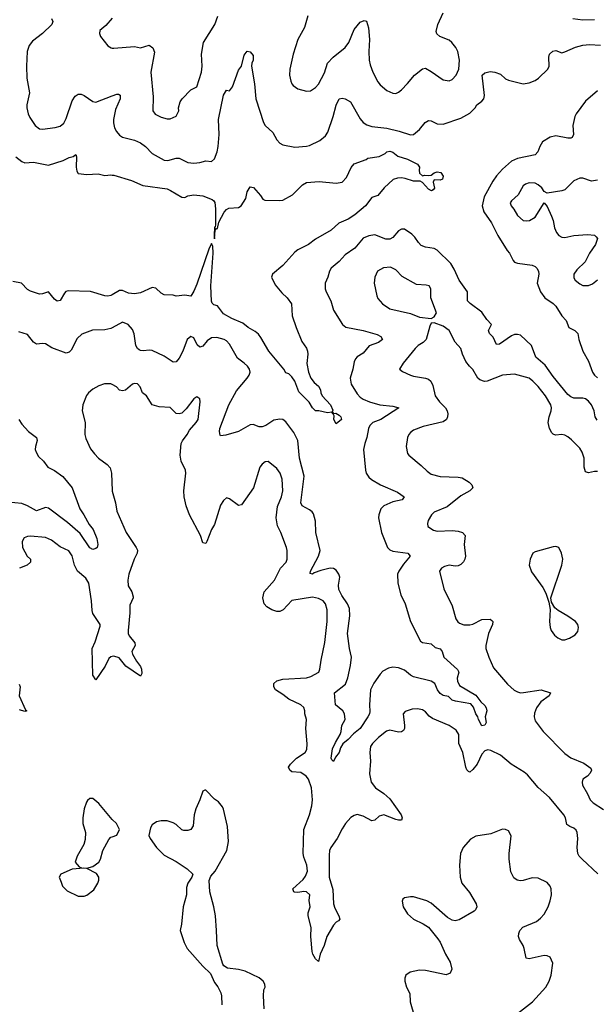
# Model space of a CAD drawing. Header units: inches. Extents: x 1834610 to 2027685, y 642842 to 774116.
# Tile 615 of 632: x 2009376 to 2013262, y 741714 to 748343. Entities that reach past the tile are written whole.
import ezdxf

# ---------------------------------------------------------------- set-up
doc = ezdxf.new("R2010")
doc.units = ezdxf.units.IN
doc.header["$MEASUREMENT"] = 0
doc.layers.add('C0704', color=7, linetype='Continuous')
doc.layers.add('C0714', color=7, linetype='Continuous')

msp = doc.modelspace()

# ---------------------------------------------------------------- linework, layer by layer
at = {"layer": 'C0704', "color": 5}
for points, elevation in [([(2009590.7, 748350), (2009600.5, 748330), (2009592.7, 748310), (2009530.3, 748250), (2009461.9, 748198.1), (2009441.3, 748170), (2009427.8, 748127.8), (2009422.8, 748030), (2009425.5, 747950), (2009443.1, 747850), (2009425.3, 747770), (2009424.7, 747750), (2009433.4, 747710), (2009444.9, 747684.9), (2009480.4, 747630), (2009510, 747608.8), (2009530, 747605.7), (2009616.4, 747616.4), (2009650, 747625.7), (2009673.6, 747646.4), (2009690, 747678), (2009730, 747796.3), (2009750, 747828), (2009770, 747840.5), (2009790, 747842), (2009810, 747833.4), (2009870, 747792.7), (2009890, 747788), (2010000, 747830.7)], 260), ([(2010000, 748352.6), (2009955.8, 748304.2), (2009917.3, 748270), (2009914, 748250), (2009922, 748230), (2009970, 748166.8), (2009992.7, 748152.7), (2010000, 748151.8)], 280), ([(2009350, 747418.6), (2009390, 747387.7), (2009410, 747380.2), (2009470, 747383.1), (2009570, 747363.2), (2009670, 747393.8), (2009710, 747416), (2009737.4, 747422.6), (2009754.4, 747434.4), (2009759.3, 747419.3), (2009757.6, 747350), (2009762.3, 747322.3), (2009770, 747306.8), (2009830, 747301.3), (2009905.7, 747305.7), (2009950, 747294.9), (2009990, 747298.4), (2010000, 747296.9)], 240), ([(2010000, 746490.7), (2009990, 746484.8), (2009970, 746482), (2009950, 746484), (2009853.4, 746513.4), (2009703.3, 746516.7), (2009687.9, 746512.1), (2009678.1, 746501.9), (2009650, 746451.8), (2009630, 746448.3), (2009610, 746462), (2009570, 746509.6), (2009530, 746496.3), (2009510, 746495.1), (2009450, 746514.7), (2009430, 746526), (2009388.3, 746568.3), (2009330, 746580.8)], 240), ([(2010000, 746269.2), (2009990, 746263.9), (2009950, 746255.6), (2009867.7, 746252.3), (2009794.1, 746225.9), (2009762.7, 746197.3), (2009722.3, 746117.7), (2009710, 746105.1), (2009690, 746098.7), (2009592.7, 746132.7), (2009550, 746160.5), (2009530, 746163.5), (2009490, 746158.5), (2009470, 746172.3), (2009430, 746222.6), (2009370, 746240.5)], 260), ([(2010000, 745886.3), (2009991.2, 745891.2), (2009948.1, 745891.9), (2009910, 745878.4), (2009870, 745855.1), (2009839.3, 745830), (2009826.9, 745813.1), (2009802.6, 745750), (2009796.5, 745710), (2009817, 745630), (2009814.9, 745550), (2009822, 745522), (2009854.3, 745454.3), (2009879.7, 745419.7), (2009908.6, 745390), (2009967, 745347), (2009986.2, 745326.2), (2009995.5, 745290), (2009999.6, 745170), (2010000, 745168.6)], 280), ([(2009370.3, 745650), (2009390, 745619.3), (2009436.4, 745570), (2009490.3, 745530), (2009493.4, 745510), (2009482.3, 745470), (2009481.7, 745450), (2009487.2, 745430), (2009502.9, 745402.9), (2009537.1, 745370), (2009565.5, 745330), (2009610, 745307.1), (2009666.3, 745266.3), (2009730.2, 745190.2), (2009780.6, 745050), (2009808.2, 745010), (2009844.2, 744944.2), (2009871.3, 744910), (2009897.1, 744850), (2009904, 744810), (2009898, 744790), (2009890, 744782), (2009870, 744775.6), (2009850, 744786.3), (2009783.3, 744883.3), (2009698.2, 744958.2), (2009570, 745053.3), (2009550, 745057.6), (2009490, 745036.4), (2009429.7, 745070), (2009390, 745085.7), (2009250, 745099.6)], 260), ([(2010000, 744055.3), (2009990, 744052.6), (2009978.2, 744041.8), (2009952.8, 743990), (2009890, 743899), (2009869, 743930), (2009865.8, 744110), (2009886.1, 744153.9), (2009919, 744259), (2009918, 744270), (2009870, 744343.7), (2009863.9, 744363.9), (2009860.3, 744430), (2009843.1, 744550), (2009821.6, 744581.6), (2009765.8, 744630), (2009746.3, 744670), (2009730, 744732.3), (2009707.2, 744767.2), (2009650, 744794), (2009590, 744838.3), (2009550, 744856.4), (2009450, 744864.8), (2009430, 744863), (2009406.5, 744853.5), (2009394, 744830), (2009396.5, 744790), (2009426.3, 744730), (2009448.7, 744710), (2009450.4, 744690), (2009427.7, 744670), (2009374.4, 744650)], 280), ([(2009371.9, 743870), (2009378.6, 743850), (2009373.2, 743790), (2009415.5, 743695.5), (2009424.7, 743690), (2009410, 743685.6), (2009375.2, 743695.2)], 280), ([(2010000, 742957.3), (2009998.6, 742958.6), (2009910, 743066), (2009870, 743099.3), (2009850, 743099), (2009833.7, 743086.3), (2009826.2, 743073.8), (2009810.4, 743030), (2009802, 742970), (2009801.3, 742930), (2009820.7, 742870), (2009817.5, 742822.5), (2009807.7, 742790), (2009763.1, 742710), (2009750.7, 742670), (2009778, 742638), (2009793.4, 742633.4), (2009830, 742630.5), (2009870, 742642), (2009909.4, 742670), (2009920.9, 742690), (2009937.2, 742750), (2009976.5, 742823.5), (2009990, 742838), (2010000, 742841.5)], 320)]:
    msp.add_lwpolyline(points, dxfattribs=dict(at, elevation=elevation))
at = {"layer": 'C0704', "color": 5, "elevation": 320}
msp.add_lwpolyline([(2009809.2, 742629.2), (2009730, 742622.4), (2009653.4, 742590), (2009643, 742570), (2009655.3, 742535.3), (2009665.5, 742510), (2009697, 742477), (2009770, 742440.9), (2009810, 742441.7), (2009830, 742448.8), (2009875.8, 742484.2), (2009902.9, 742530), (2009909.6, 742550), (2009909.6, 742570), (2009893.5, 742593.5), (2009828.7, 742628.7)], close=True, dxfattribs=at)
at = {"layer": 'C0714', "color": 5}
for points, elevation in [([(2010000, 748151.8), (2010010.4, 748150.4), (2010150, 748163.1), (2010190, 748153), (2010250, 748170.6), (2010274.3, 748154.3), (2010284.7, 748124.7), (2010259.7, 747990), (2010275.6, 747824.4), (2010274.4, 747730), (2010290, 747707.4), (2010330, 747687.4), (2010370, 747674.9), (2010390, 747676.5), (2010430, 747693), (2010449.6, 747730), (2010447.6, 747750), (2010457.6, 747790), (2010471.6, 747810), (2010530, 747870.6), (2010570, 747891.3), (2010602.6, 747990), (2010605.7, 748030), (2010602.2, 748110), (2010614.8, 748190), (2010690.8, 748310), (2010712.3, 748367.7)], 280), ([(2011316.9, 748370), (2011294.6, 748290), (2011250.4, 748210), (2011218.3, 748110), (2011197.4, 748010), (2011194, 747970), (2011202.4, 747930), (2011210.4, 747910.3), (2011219.9, 747899.9), (2011250, 747878), (2011310, 747861.6), (2011335.3, 747864.7), (2011370, 747885.5), (2011390, 747907.7), (2011430, 747984), (2011450.9, 748050), (2011488.6, 748091.4), (2011570, 748155.5), (2011594.3, 748190), (2011630, 748276.9), (2011670, 748325.8), (2011697.2, 748337.2), (2011713.4, 748333.4), (2011727.6, 748287.6), (2011733.7, 748210), (2011728.3, 748128.3), (2011731.2, 748071.2), (2011738.6, 748038.6), (2011756.9, 747990), (2011790, 747923.8), (2011804.7, 747904.7), (2011850, 747866), (2011890, 747847.2), (2011910, 747847), (2011930, 747855.8), (2011950, 747870.4), (2011990, 747912.2), (2012035.8, 747970), (2012090, 748011.8), (2012110, 748016.9), (2012150, 747995.2), (2012230, 747939), (2012270, 747931.6), (2012290, 747941.1), (2012317.6, 747970), (2012335.1, 748010), (2012339.8, 748070), (2012328.1, 748128.1), (2012315.2, 748155.2), (2012287.3, 748190), (2012270, 748204.2), (2012206.6, 748230), (2012187.5, 748247.5), (2012183.3, 748263.3), (2012192.9, 748310), (2012229.8, 748390)], 280), ([(2013104.7, 748350), (2013170, 748342.2), (2013250, 748344.5)], 280), ([(2010000, 747830.7), (2010030, 747842.4), (2010041.4, 747841.4), (2010053.7, 747833.7), (2010054.6, 747810), (2010021, 747739), (2010008.6, 747671.4), (2010008.1, 747648.1), (2010015.5, 747615.5), (2010029.1, 747590), (2010050, 747565.2), (2010070, 747552.3), (2010150, 747532.2), (2010190, 747514.9), (2010224.9, 747490), (2010270, 747442.8), (2010350, 747397.4), (2010375.6, 747395.6), (2010430, 747411.6), (2010450, 747410.3), (2010510, 747381.2), (2010550, 747377.6), (2010590, 747381.8), (2010630, 747392.4), (2010670, 747388.7), (2010690, 747407.2), (2010707.1, 747452.9), (2010714.2, 747490), (2010720.7, 747570), (2010715.6, 747670), (2010750, 747834), (2010770, 747867.3), (2010790, 747864), (2010809.7, 747890.3), (2010850, 748004), (2010871.8, 748030), (2010890, 748104.7), (2010910, 748130.7), (2010930, 748126), (2010950, 748102), (2010950.3, 748070), (2010940.5, 748050), (2010937.6, 748030), (2010959.3, 747910), (2010968.2, 747810), (2011019.1, 747650), (2011031.6, 747630), (2011082.4, 747582.4), (2011110, 747534.8), (2011130, 747510.7), (2011150, 747500.5), (2011230, 747484.4), (2011310, 747490.3), (2011330, 747496.5), (2011398.4, 747530), (2011438, 747562), (2011453.4, 747586.6), (2011489, 747690), (2011510, 747768), (2011530, 747810.2), (2011550, 747814.3), (2011570, 747810.8), (2011604.9, 747790), (2011670, 747674.9), (2011691.2, 747651.2), (2011715.3, 747635.3), (2011750, 747624), (2011850, 747613.2), (2011933.3, 747593.3), (2012010, 747567.7), (2012030, 747568.9), (2012070, 747603.1), (2012109.6, 747650), (2012130, 747664.2), (2012150, 747661.7), (2012190, 747641.7), (2012230, 747640.3), (2012350, 747679.6), (2012410, 747713.1), (2012445.4, 747750), (2012456.9, 747770), (2012490, 747793.7), (2012504, 747810), (2012508.6, 747831.5), (2012492.1, 747970), (2012510, 747985.6), (2012546.8, 747993.2), (2012577.1, 747990), (2012616, 747976), (2012650, 747945.2), (2012670, 747935.2), (2012770, 747911.4), (2012810, 747917.7), (2012850, 747934), (2012872.6, 747950), (2012934.7, 748010), (2012943.5, 748030), (2012942.6, 748090), (2012946.3, 748110), (2012968.7, 748131.3), (2012990, 748134.9), (2013030, 748120.7), (2013050, 748125.4), (2013121.4, 748158.6), (2013170, 748172.2), (2013216.3, 748176.3), (2013290, 748171.3)], 260), ([(2013270, 747864.4), (2013190, 747793.7), (2013126.7, 747710), (2013116.9, 747690), (2013103.7, 747630), (2013108.7, 747570), (2013099.1, 747550), (2013090, 747545.1), (2013070, 747545.1), (2012990, 747561.4), (2012950, 747552.4), (2012900.3, 747519.7), (2012880.7, 747490), (2012867.4, 747452.6), (2012850, 747433), (2012730, 747408.9), (2012690, 747389.8), (2012630, 747337.2), (2012590, 747290.8), (2012565, 747255), (2012506.4, 747150), (2012493.2, 747090), (2012505, 747050), (2012554.9, 746974.9), (2012598, 746890), (2012660.3, 746790), (2012677.4, 746770), (2012701.8, 746721.8), (2012710.3, 746710.3), (2012730, 746704.2), (2012830, 746689.1), (2012850, 746680.7), (2012861.3, 746670), (2012872.5, 746650), (2012875.4, 746630), (2012863.6, 746570), (2012885.3, 746510), (2012915.8, 746470), (2012970, 746433), (2012990, 746413.4), (2013030.5, 746350), (2013058.6, 746318.6), (2013076.3, 746270), (2013116.3, 746250), (2013137.1, 746230), (2013143.1, 746190), (2013170.2, 746110), (2013210, 746043.8), (2013236.6, 745970), (2013248.8, 745948.8), (2013270, 745932.2)], 260), ([(2010000, 747296.9), (2010010, 747295.3), (2010130, 747261.3), (2010206.6, 747226.6), (2010370, 747203.2), (2010393.7, 747193.7), (2010470, 747147.2), (2010490, 747145.3), (2010510, 747157.6), (2010550, 747162.6), (2010610, 747158), (2010672.9, 747132.9), (2010684.4, 747124.4), (2010691.4, 747111.4), (2010696, 747070), (2010695.3, 746964.7), (2010694, 746946), (2010690, 746946), (2010686.3, 746890), (2010690, 746867.3), (2010694.6, 746925.4), (2010702, 746938), (2010710, 746938), (2010719.4, 746980.6), (2010753.2, 747046.8), (2010770, 747064.4), (2010786.3, 747073.7), (2010850, 747078), (2010869.6, 747090.4), (2010900.7, 747139.3), (2010910, 747184.7), (2010930, 747218), (2010952, 747212), (2010999.9, 747159.9), (2011015.3, 747135.3), (2011027.5, 747127.5), (2011130, 747124.5), (2011150, 747128.2), (2011215.7, 747164.3), (2011282.2, 747230), (2011310, 747246.9), (2011394.1, 747254.1), (2011510, 747243.2), (2011550, 747249.1), (2011579.5, 747280.5), (2011610, 747347.7), (2011630, 747373), (2011710, 747401), (2011722, 747410), (2011798.2, 747421.8), (2011838, 747442), (2011850, 747454), (2011870, 747458), (2011890, 747450.6), (2011923.4, 747423.4), (2011990, 747403), (2012057.3, 747370), (2012070.8, 747350), (2012067.3, 747330), (2012071.3, 747310), (2012090, 747291.3), (2012103.7, 747296.3), (2012130, 747293), (2012150, 747296.3), (2012168.5, 747311.5), (2012190, 747318), (2012214.6, 747314.6), (2012231, 747290), (2012226, 747270), (2012210, 747262.9), (2012170, 747265.2), (2012161.6, 747250), (2012170.7, 747209.3), (2012162.8, 747197.2), (2012150.4, 747189.6), (2012130, 747202.7), (2012090, 747246.6), (2012076, 747256), (2012030, 747255.3), (2011974.7, 747274.7), (2011950, 747278.7), (2011923.2, 747276.8), (2011892.3, 747267.7), (2011833.4, 747210), (2011790, 747159), (2011750, 747145.2), (2011705.5, 747090), (2011635.5, 747030), (2011590, 746999.6), (2011526.6, 746973.4), (2011475.1, 746924.9), (2011370, 746865.6), (2011322, 746830), (2011250, 746792.3), (2011230, 746776.8), (2011150, 746689), (2011080.3, 746630), (2011072.2, 746610), (2011098.5, 746558.5), (2011143.8, 746503.8), (2011178.4, 746470), (2011208.4, 746430), (2011213.4, 746350), (2011239.7, 746270), (2011276.7, 746176.7), (2011310, 746130.8), (2011316.3, 746110), (2011318.8, 746090), (2011310.9, 746029.1), (2011323, 745970), (2011339.3, 745930), (2011361.1, 745901.1), (2011390, 745876.3), (2011403.8, 745850), (2011406.4, 745830), (2011415.5, 745810), (2011470.3, 745750), (2011486.4, 745713.6), (2011482, 745702), (2011490.8, 745690.8), (2011506.6, 745693.4), (2011530, 745680.4), (2011539.5, 745670), (2011543.8, 745650), (2011510, 745622), (2011493.6, 745650), (2011495.1, 745675.1), (2011489.4, 745689.4), (2011479.3, 745699.3), (2011450, 745696.3), (2011391, 745709), (2011370, 745709), (2011350, 745729), (2011326.9, 745766.9), (2011257.2, 745837.3), (2011229.8, 745909.8), (2011210, 745938), (2011190, 745959.3), (2011170, 745965.2), (2011157, 745990), (2011055.6, 746110), (2011002.2, 746202.3), (2010984.7, 746224.8), (2010963.3, 746243.3), (2010916, 746270), (2010879.7, 746299.8), (2010805.2, 746330), (2010750, 746362.7), (2010710, 746416), (2010683.5, 746423.5), (2010673.4, 746433.4), (2010668.5, 746448.5), (2010665.3, 746550), (2010681.1, 746770), (2010677.1, 746817.1), (2010670, 746835.1), (2010650, 746798), (2010570, 746561.6), (2010550, 746514.3), (2010530, 746480.7), (2010490, 746488.4), (2010430, 746480.9), (2010410, 746487.6), (2010350, 746489.6), (2010330, 746502), (2010294.6, 746534.6), (2010270, 746539.1), (2010190, 746504), (2010150, 746498.1), (2010110, 746500.8), (2010070, 746519), (2010050, 746519.8), (2010000, 746490.7)], 240), ([(2013270, 747263.5), (2013230, 747256), (2013170, 747275.8), (2013150, 747276.3), (2013110, 747256.9), (2013050, 747196.9), (2013029.6, 747189.6), (2012930, 747174), (2012910, 747185.2), (2012894.5, 747210), (2012870.6, 747230.6), (2012850, 747241.8), (2012810, 747245.3), (2012784.5, 747235.6), (2012770, 747223.6), (2012735.9, 747164.1), (2012690, 747122.9), (2012682.3, 747110), (2012687.4, 747090), (2012706.5, 747066.5), (2012730, 747024.2), (2012770, 746991.7), (2012790, 746988.1), (2012812.3, 746990), (2012850, 747012.2), (2012910, 747110.8), (2012930, 747086), (2012960.5, 747020.5), (2012971.5, 746990), (2012981, 746941), (2012994.6, 746910), (2013009.3, 746889.3), (2013030, 746877.7), (2013050, 746877.3), (2013110.2, 746890.2), (2013202.4, 746897.6), (2013250, 746891.3), (2013261.5, 746881.5), (2013268.7, 746870), (2013255.8, 746830), (2013215.3, 746770), (2013186.3, 746713.7), (2013130, 746659.6), (2013110.3, 746630), (2013110, 746604), (2013118.4, 746590), (2013150, 746563.7), (2013170, 746553.7), (2013210, 746553.7), (2013236.4, 746563.6), (2013270, 746590.4)], 280), ([(2013266.5, 745646.5), (2013253.6, 745670), (2013247.6, 745710), (2013229.6, 745750), (2013210, 745774), (2013190, 745789.6), (2013170, 745794.3), (2013110, 745795.1), (2013090, 745803.5), (2013070, 745820.3), (2012970, 745940.8), (2012916.8, 746016.8), (2012855.3, 746070), (2012824.4, 746150), (2012750, 746218.4), (2012730, 746224.4), (2012710, 746223.8), (2012690, 746215.1), (2012610, 746157.7), (2012590, 746156.2), (2012566.1, 746206.1), (2012542.9, 746230), (2012536.2, 746250), (2012556.2, 746290), (2012523.9, 746323.9), (2012490, 746372.9), (2012411.6, 746431.6), (2012394, 746450), (2012392.8, 746510), (2012336.8, 746590), (2012304.2, 746664.2), (2012280.7, 746700.7), (2012190, 746791), (2012170, 746802), (2012110, 746812.1), (2012082.5, 746822.5), (2012062.9, 746842.9), (2012039.2, 746879.2), (2012018.6, 746898.6), (2011970, 746931.6), (2011950, 746931.8), (2011930, 746920.5), (2011890, 746877.4), (2011870, 746865.3), (2011844.5, 746864.5), (2011770, 746893.5), (2011730, 746887.7), (2011690, 746870.9), (2011634.9, 746805.1), (2011570, 746759.3), (2011530, 746714.8), (2011475.3, 746670), (2011463.1, 746650), (2011452.2, 746610), (2011434.4, 746570), (2011434.9, 746530), (2011440.9, 746510), (2011474, 746450), (2011490, 746387.7), (2011552, 746290), (2011573.8, 746273.8), (2011691, 746251), (2011784.3, 746224.3), (2011810.4, 746210), (2011822, 746190), (2011794.9, 746170), (2011732.1, 746147.9), (2011690, 746098.2), (2011650, 746072), (2011640.3, 746059.7), (2011630, 746039.3), (2011621.2, 745990), (2011602.4, 745930), (2011610.3, 745890), (2011650, 745823.7), (2011670, 745800.9), (2011690, 745787.2), (2011733, 745770), (2011804, 745750), (2011890, 745741.8), (2011930.6, 745730), (2011810, 745649.9), (2011756.5, 745630), (2011735.3, 745610), (2011726.3, 745590), (2011716.5, 745530), (2011701.1, 745490), (2011693.1, 745450), (2011706, 745310), (2011711.9, 745290), (2011730, 745262.4), (2011746.9, 745246.9), (2011806.7, 745210), (2011921.8, 745161.8), (2011967.3, 745130), (2011954, 745110), (2011890, 745096.5), (2011830.1, 745069.9), (2011808.8, 745050), (2011795.3, 745010), (2011794.9, 744990), (2011813.8, 744890), (2011855.8, 744790), (2011870, 744774.4), (2011890, 744765.5), (2011991.2, 744751.1), (2012008.2, 744730), (2011962.8, 744677.2), (2011930.2, 744630), (2011923.2, 744610), (2011925.2, 744550), (2011944.7, 744470), (2011973.8, 744410), (2012010.3, 744290.2), (2012078.2, 744158.2), (2012090, 744149.2), (2012150, 744141.1), (2012176.3, 744116.3), (2012210, 744107), (2012222.8, 744090), (2012235, 744050), (2012327.4, 743967.4), (2012334.4, 743950), (2012325, 743910), (2012325.5, 743890), (2012340.4, 743860.4), (2012450, 743794), (2012483.8, 743750), (2012510, 743724.9), (2012519.1, 743710), (2012523.1, 743690), (2012513.4, 743650), (2012520.7, 743610), (2012510, 743594), (2012490, 743589.5), (2012467.6, 743630), (2012463.7, 743650), (2012449.7, 743669.7), (2012434.3, 743714.3), (2012416.5, 743736.5), (2012313.7, 743753.7), (2012290, 743761.6), (2012266.3, 743786.3), (2012230, 743791.6), (2012210, 743805.6), (2012191.6, 743830), (2012173.4, 743873.4), (2012150, 743889.6), (2012030, 743919), (2012010, 743929.8), (2011970, 743963.4), (2011930, 743978.7), (2011890, 743983), (2011862.3, 743977.7), (2011823.4, 743956.6), (2011804.4, 743935.6), (2011763.4, 743876.6), (2011739.6, 743830), (2011733.7, 743730), (2011736.1, 743683.9), (2011734.5, 743670), (2011722.7, 743650), (2011670, 743571.5), (2011625, 743535), (2011590, 743495.6), (2011553.2, 743466.8), (2011538.6, 743441.4), (2011528.2, 743410), (2011503.4, 743376.6), (2011490, 743349), (2011479, 743359), (2011476, 743370), (2011485.3, 743434.7), (2011503.9, 743476.1), (2011536.2, 743530), (2011543.7, 743550), (2011547, 743590), (2011569.4, 743630), (2011565.6, 743670), (2011554, 743690), (2011505.1, 743730), (2011497.6, 743810), (2011570.9, 743870), (2011587.8, 743912.2), (2011604.5, 743995.5), (2011611.8, 744050), (2011598.1, 744110), (2011585.4, 744210), (2011600.5, 744330), (2011598.1, 744378.1), (2011585.5, 744410), (2011546.9, 744466.9), (2011527.3, 744507.3), (2011523.8, 744536.2), (2011533.8, 744590), (2011527.9, 744610), (2011510, 744637.4), (2011490, 744648.4), (2011469.2, 744649.2), (2011404.9, 744635.1), (2011361, 744619.1), (2011349.8, 744609.8), (2011334.6, 744614.6), (2011336.9, 744630), (2011390.7, 744730), (2011400.6, 744770), (2011372.8, 744890), (2011370, 744966), (2011355.1, 745015.1), (2011348.3, 745028.3), (2011330, 745042), (2011278.9, 745070), (2011269.9, 745089.9), (2011292.3, 745270), (2011262, 745390), (2011250.4, 745510.4), (2011223.2, 745563.2), (2011170, 745634.3), (2011150, 745651.2), (2011130, 745654.3), (2011090, 745647.1), (2011034, 745610), (2011010, 745601.5), (2010990, 745601.7), (2010950, 745618), (2010930, 745615.7), (2010850, 745570.7), (2010764.6, 745544.6), (2010730, 745541.2), (2010726.6, 745546.6), (2010722.2, 745570), (2010724.5, 745590), (2010786.2, 745750), (2010836.8, 745843.2), (2010910, 745930.4), (2010923.5, 745950), (2010929.7, 745970), (2010924.7, 745990), (2010910.9, 746010), (2010890, 746031.1), (2010843.5, 746063.5), (2010790, 746158), (2010770, 746181), (2010754, 746190), (2010703.8, 746203.8), (2010670, 746200.9), (2010640, 746180), (2010610, 746145.5), (2010590, 746139.1), (2010572.8, 746152.8), (2010550, 746200.9), (2010530, 746209.5), (2010504.9, 746190), (2010475.4, 746110), (2010450, 746063.6), (2010430, 746038.7), (2010410, 746036.9), (2010350, 746076.9), (2010270, 746115.4), (2010250, 746118.5), (2010210, 746112.4), (2010190, 746114.7), (2010180.6, 746120.6), (2010169.8, 746129.8), (2010158.5, 746150), (2010147.9, 746227.9), (2010136.1, 746256.1), (2010106.6, 746290), (2010070, 746306.3), (2010000, 746269.2)], 260), ([(2013270, 745300.6), (2013250, 745302), (2013210, 745291.8), (2013190, 745299.7), (2013180.7, 745330), (2013179.8, 745390), (2013166.8, 745430), (2013150, 745458.7), (2013093.6, 745513.6), (2013070, 745534.6), (2013050, 745545.3), (2013030, 745550.7), (2012986.4, 745546.4), (2012970, 745551.2), (2012961.1, 745561.1), (2012946.4, 745590), (2012936.4, 745630), (2012943.9, 745670), (2012958.5, 745710), (2012960.9, 745730), (2012954.6, 745750), (2012918.7, 745810), (2012870, 745874), (2012834.8, 745910), (2012810, 745928.2), (2012710, 745955.3), (2012630, 745948.6), (2012526, 745910), (2012507.7, 745907.7), (2012477.6, 745917.6), (2012464.5, 745930), (2012430, 745988), (2012406.3, 746010), (2012382.1, 746042.2), (2012359.7, 746090), (2012348, 746130), (2012310, 746171.3), (2012270, 746249.6), (2012230, 746279.7), (2012170, 746302), (2012150, 746299), (2012139.9, 746280.1), (2012114.7, 746190), (2012094.3, 746170), (2012061.5, 746150), (2012042, 746130), (2011960.3, 746030), (2011936, 745990), (2011955.2, 745975.2), (2012010, 745948.8), (2012030, 745941.7), (2012110, 745929.1), (2012130, 745922.3), (2012146.7, 745910), (2012160.2, 745880.2), (2012175.6, 745810), (2012205.4, 745770), (2012246.2, 745730), (2012257.7, 745710), (2012260.6, 745690), (2012259.7, 745670), (2012251.3, 745650), (2012230, 745634.8), (2012095.6, 745604.4), (2012030, 745578.5), (2012010, 745563), (2011998, 745550), (2011988.9, 745530), (2011979.5, 745470), (2011990, 745422.8), (2011999.1, 745410), (2012081.9, 745341.8), (2012122.1, 745302.1), (2012150, 745283.6), (2012210, 745267.5), (2012330, 745263), (2012358.1, 745258.1), (2012404, 745230), (2012422.3, 745210), (2012428.7, 745190), (2012409.3, 745170.7), (2012350, 745136.2), (2012257, 745063), (2012170, 745027.4), (2012150.3, 745010), (2012127.8, 744970), (2012124.6, 744950), (2012127.4, 744930), (2012164.8, 744904.8), (2012190, 744899.7), (2012290, 744904.3), (2012330, 744899.7), (2012359.3, 744890), (2012377.4, 744870), (2012371.2, 744808.8), (2012381.2, 744730), (2012376.9, 744710), (2012367, 744693), (2012350, 744675.4), (2012330, 744666.6), (2012310, 744663.5), (2012270, 744669.5), (2012238, 744662), (2012218, 744650), (2012204.7, 744630), (2012234, 744510), (2012290, 744397.3), (2012315.5, 744310), (2012328, 744288), (2012339.1, 744279.1), (2012370, 744268.6), (2012410, 744267.5), (2012430, 744272.5), (2012490, 744304.5), (2012545.9, 744305.9), (2012558.5, 744298.5), (2012564, 744290), (2012561.5, 744270), (2012535.2, 744210), (2012517.3, 744130), (2012518.3, 744110), (2012536.5, 744050), (2012570, 743979.1), (2012663.1, 743870), (2012708.6, 743828.6), (2012730, 743816.5), (2012750, 743811.3), (2012772.3, 743812.3), (2012890, 743830.2), (2012952.2, 743810), (2012943.7, 743790), (2012889, 743751), (2012858.9, 743710), (2012845.8, 743674.2), (2012842.6, 743650), (2012850, 743622.4), (2012904.6, 743550), (2013050, 743401.7), (2013090, 743373.1), (2013178.1, 743338.1), (2013223.9, 743303.9), (2013230.4, 743290), (2013220.3, 743270), (2013202.4, 743250), (2013170.6, 743230), (2013165.7, 743210), (2013169.1, 743190), (2013203.1, 743130), (2013219.3, 743090), (2013240.5, 743070), (2013310, 743025.3)], 280), ([(2013272.9, 742593), (2013165.5, 742690), (2013147.2, 742710), (2013137.4, 742730), (2013133, 742770), (2013138.3, 742830), (2013132, 742870), (2013125.3, 742885.3), (2013110, 742900.3), (2013082.9, 742910), (2013063.9, 742923.9), (2013053.3, 742970), (2013042, 742990), (2012945.9, 743105.9), (2012870, 743173.7), (2012797.9, 743257.9), (2012776.2, 743276.2), (2012687.9, 743330), (2012616.5, 743390), (2012550, 743422.4), (2012530, 743427.8), (2012510, 743421), (2012490, 743398.3), (2012458, 743330), (2012430, 743293.8), (2012410, 743277.4), (2012401.6, 743281.6), (2012390, 743291.8), (2012383.7, 743310), (2012363.4, 743410), (2012336.5, 743470), (2012334.6, 743530), (2012318.5, 743558.5), (2012271.4, 743590), (2012157.5, 743637.5), (2012134.6, 743654.6), (2012110, 743683.5), (2012090, 743697.1), (2012057.2, 743702.8), (2012019.9, 743700.1), (2011974.6, 743685.4), (2011960.7, 743670), (2011969.1, 743590), (2011968.8, 743570), (2011963.1, 743556.9), (2011950, 743547.3), (2011930, 743546.8), (2011870, 743558.9), (2011847.5, 743552.5), (2011793.1, 743510), (2011752.8, 743470), (2011741.3, 743450), (2011735.3, 743410), (2011739.5, 743350), (2011733.8, 743266.2), (2011744.2, 743210), (2011773.4, 743170), (2011830, 743132.3), (2011870, 743096.9), (2011947.8, 742990), (2011954, 742970), (2011950, 742954), (2011930, 742952.6), (2011910, 742958), (2011830, 742989.8), (2011799.3, 742980.7), (2011770, 742952.4), (2011750, 742949.8), (2011690, 742979.4), (2011649.4, 742990.6), (2011630, 742985.3), (2011608.7, 742971.3), (2011571.6, 742930), (2011550, 742895.6), (2011516.5, 742830), (2011472.9, 742770), (2011465.1, 742750), (2011461.5, 742718.5), (2011460.7, 742570), (2011487.2, 742487.2), (2011490.7, 742390), (2011500.8, 742360.8), (2011527.8, 742310), (2011532.8, 742287.2), (2011525.3, 742274.7), (2011510, 742267.1), (2011490, 742246.6), (2011445.5, 742170), (2011427.2, 742110), (2011402, 742050), (2011390, 742002), (2011370, 742019.3), (2011351.4, 742051.5), (2011346.6, 742070), (2011338.5, 742170), (2011340.2, 742230), (2011319.8, 742310), (2011320.7, 742330), (2011334, 742370), (2011327.8, 742412.2), (2011330.8, 742450), (2011309.8, 742469.8), (2011290, 742472.7), (2011250, 742465.8), (2011227.9, 742467.9), (2011222.9, 742470), (2011216.3, 742490), (2011286.8, 742553.2), (2011303.3, 742576.7), (2011315.3, 742610), (2011311, 742650), (2011290, 742705.1), (2011286.5, 742730), (2011291.7, 742890), (2011329.9, 742990), (2011345.9, 743050), (2011349.9, 743090.1), (2011343.2, 743170), (2011323.1, 743230), (2011306.2, 743250), (2011270, 743273.2), (2011210, 743279.5), (2011196.5, 743290), (2011188.6, 743310), (2011200.8, 743330), (2011240.7, 743370), (2011299.1, 743410), (2011310.5, 743429.4), (2011313.1, 743466.9), (2011304.1, 743570), (2011308.4, 743630), (2011298.2, 743670), (2011298.7, 743690), (2011290, 743713), (2011269.8, 743729.8), (2011190, 743768.4), (2011150, 743799.9), (2011100.3, 743830), (2011087.9, 743850), (2011090, 743873.1), (2011110, 743892.2), (2011150, 743903.5), (2011310, 743912.6), (2011339, 743921), (2011391.3, 743950), (2011398.9, 743970), (2011407.2, 744030), (2011433.6, 744150), (2011448.8, 744290), (2011447.7, 744370), (2011436, 744410), (2011420.7, 744430), (2011390, 744445.1), (2011350, 744453.7), (2011210, 744433), (2011151.5, 744370), (2011130, 744357.6), (2011110, 744358.5), (2011075.1, 744370), (2011041.6, 744390), (2011024, 744410), (2011014.2, 744450), (2011024.2, 744490), (2011094, 744570), (2011133.7, 744650), (2011171.2, 744690), (2011179.7, 744710), (2011179.5, 744770), (2011175.1, 744790), (2011136.9, 744890), (2011114.6, 744934.6), (2011103.7, 744990), (2011113.8, 745066.2), (2011140.7, 745130), (2011150.6, 745170), (2011144.4, 745250), (2011131.9, 745290), (2011110, 745320.5), (2011050, 745367.6), (2011030, 745366.6), (2011010, 745351), (2010994.7, 745330), (2010952.1, 745190), (2010870, 745076.2), (2010850, 745071.6), (2010790, 745117), (2010770, 745122.7), (2010750, 745106), (2010730, 745074), (2010690, 744944), (2010670, 744909.3), (2010637, 744830), (2010630, 744816), (2010610, 744821.2), (2010594.5, 744870), (2010519.7, 745010), (2010498.7, 745070), (2010485.8, 745130), (2010482.5, 745170), (2010495.7, 745290), (2010493.5, 745310), (2010465, 745370), (2010456.8, 745410), (2010465.1, 745490), (2010473, 745507), (2010505.6, 745550), (2010521.1, 745578.9), (2010566.3, 745630), (2010578.3, 745650), (2010593.3, 745770), (2010589.4, 745789.4), (2010570, 745802.7), (2010550, 745789.4), (2010497.6, 745722.4), (2010470, 745694.5), (2010450, 745689.4), (2010430, 745692.3), (2010390, 745732.4), (2010317, 745737), (2010269.8, 745749.8), (2010231.6, 745810), (2010203.7, 745830), (2010187.3, 745870), (2010170, 745891), (2010150, 745893.7), (2010136, 745890), (2010090.4, 745849.6), (2010070, 745844.5), (2010050, 745849.6), (2010029.3, 745870), (2010000, 745886.3)], 280), ([(2010000, 745168.6), (2010021.8, 745090), (2010030, 745034.8), (2010092.8, 744890), (2010162.4, 744790), (2010170.3, 744770.2), (2010167.2, 744750), (2010147.9, 744710), (2010112.5, 744610), (2010104.8, 744570), (2010106.9, 744530), (2010132.5, 744490), (2010142, 744458), (2010142, 744450), (2010118.2, 744401.8), (2010118.4, 744350), (2010106.4, 744230), (2010108.1, 744210), (2010115.1, 744195.1), (2010152.8, 744147.3), (2010155.3, 744130), (2010131.9, 744090), (2010136.9, 744070), (2010163, 744023), (2010190, 743987.7), (2010196.9, 743970), (2010199.2, 743940.8), (2010190, 743923.7), (2010091.2, 743990), (2010047.2, 744047.3), (2010010, 744058), (2010000, 744055.3)], 280), ([(2011024.1, 741684.1), (2011018.2, 741770), (2011022.5, 741810), (2011030.5, 741830), (2011028.3, 741850), (2011018, 741870), (2010990, 741892.7), (2010895.8, 741935.8), (2010850, 741948.5), (2010776.2, 741956.2), (2010751.8, 741971.8), (2010744.7, 741984.7), (2010706, 742110), (2010703.6, 742210), (2010695.1, 742310), (2010684.2, 742370), (2010656.9, 742470), (2010652.5, 742547.5), (2010664.5, 742575.5), (2010694.5, 742610), (2010772.1, 742750), (2010783, 742810), (2010777, 742910), (2010750, 743028), (2010742, 743042), (2010715.9, 743075.9), (2010690, 743095.1), (2010630, 743156.2), (2010624.7, 743155.3), (2010610, 743148.7), (2010590.3, 743090), (2010563.2, 743030), (2010552.8, 742990), (2010544.4, 742915.6), (2010530.4, 742889.6), (2010510, 742882.9), (2010483.5, 742883.5), (2010470, 742887.6), (2010430, 742924.2), (2010410, 742936.3), (2010370, 742949.6), (2010330.4, 742949.6), (2010298.5, 742941.5), (2010270, 742922), (2010258, 742902), (2010247.3, 742850), (2010254.8, 742830), (2010299.1, 742770), (2010350, 742717.3), (2010430, 742675.5), (2010505.5, 742625.5), (2010542.8, 742590), (2010536.3, 742570), (2010510.5, 742530), (2010500.3, 742499.7), (2010499.5, 742450), (2010478.3, 742370), (2010467.3, 742252.7), (2010458, 742210), (2010485.5, 742130), (2010504.9, 742090), (2010610.7, 741970), (2010662, 741922), (2010690, 741861), (2010711.7, 741831.7), (2010731.6, 741791.6), (2010737, 741770), (2010739.5, 741710)], 320), ([(2010000, 742841.5), (2010030, 742852), (2010048.7, 742890), (2010028.7, 742930), (2010000, 742957.3)], 320), ([(2012730, 741652), (2012831, 741730), (2012922.2, 741830), (2012943.8, 741870), (2012958.4, 741910), (2012969.8, 741989.8), (2012951.6, 742030), (2012930, 742039.8), (2012910, 742041.8), (2012810, 742019.8), (2012790, 742024.7), (2012776.3, 742090), (2012769.1, 742110), (2012744.1, 742150), (2012738.3, 742170), (2012739.5, 742190), (2012747.4, 742210), (2012766.6, 742233.4), (2012858, 742270), (2012886.4, 742293.6), (2012910, 742320.9), (2012938, 742370), (2012951.9, 742410), (2012959.3, 742450), (2012956.5, 742490), (2012949.8, 742510), (2012930, 742533.5), (2012870, 742562.4), (2012830, 742565.3), (2012770, 742547.3), (2012750, 742545.5), (2012728.5, 742548.5), (2012705.1, 742565.1), (2012686.1, 742606.1), (2012674.1, 742690), (2012674.1, 742730), (2012687.8, 742847.8), (2012670, 742882.4), (2012650.8, 742890.8), (2012630, 742892.7), (2012550, 742860.2), (2012450, 742846.6), (2012413.8, 742826.1), (2012364.7, 742770), (2012347.6, 742730), (2012340.2, 742650), (2012345.4, 742570), (2012355.9, 742530), (2012407, 742466.9), (2012451.7, 742390), (2012456, 742370), (2012448.2, 742350), (2012439, 742341), (2012336.9, 742283.1), (2012310, 742275.3), (2012290, 742279.3), (2012258.1, 742298.2), (2012150, 742394.5), (2012120.9, 742410), (2012030, 742436.4), (2012010, 742437.7), (2011970.4, 742429.7), (2011959.1, 742420.9), (2011953, 742407), (2011959.5, 742370), (2011990, 742322), (2012030, 742286.3), (2012095.2, 742255.2), (2012132, 742232), (2012194.9, 742154.9), (2012210.8, 742130.8), (2012245, 742050), (2012277.7, 741997.7), (2012287.8, 741950), (2012277.6, 741922.4), (2012250, 741911.5), (2012110, 741940.7), (2012070, 741942.9), (2012006.8, 741930), (2011977.3, 741910), (2011970.6, 741890), (2011972.7, 741870), (2011983.7, 741830), (2012005.4, 741785.5), (2012008.4, 741730), (2012036.1, 741630)], 320)]:
    msp.add_lwpolyline(points, dxfattribs=dict(at, elevation=elevation))
for points, elevation in [([(2011876.1, 746676.1), (2011826.9, 746673.1), (2011787.4, 746650), (2011768.8, 746610), (2011765.7, 746570), (2011782.9, 746482.9), (2011790, 746466.8), (2011820.5, 746430), (2011870, 746397), (2012010, 746364.6), (2012070, 746341), (2012149.4, 746330.6), (2012170, 746342.8), (2012185.1, 746370), (2012147.6, 746470), (2012147.3, 746530), (2012135.1, 746550), (2012116.3, 746556.3), (2012050, 746559.7), (2011954.4, 746614.4), (2011910, 746658.9)], 280), ([(2012990, 744795.1), (2012970, 744793), (2012850, 744759.5), (2012834.8, 744750), (2012815.8, 744710), (2012810.4, 744670), (2012824.6, 744624.6), (2012900.4, 744520.4), (2012922.6, 744482.6), (2012942, 744422), (2012951.1, 744371.1), (2012947.2, 744290), (2012950.3, 744250), (2012958.7, 744230), (2012980, 744200), (2013001.7, 744181.7), (2013030, 744168.3), (2013050, 744168.3), (2013081.8, 744178.2), (2013119.6, 744200.4), (2013136.3, 744223.7), (2013142, 744250), (2013136.9, 744270), (2013120.7, 744290), (2013070, 744326.6), (2013004.9, 744364.9), (2012982.9, 744382.9), (2012960.2, 744420.2), (2012956, 744450), (2013029.7, 744670), (2013036.4, 744710), (2013027.6, 744750), (2013010, 744789)], 320)]:
    msp.add_lwpolyline(points, close=True, dxfattribs=dict(at, elevation=elevation))

doc.saveas('drawing.dxf')
